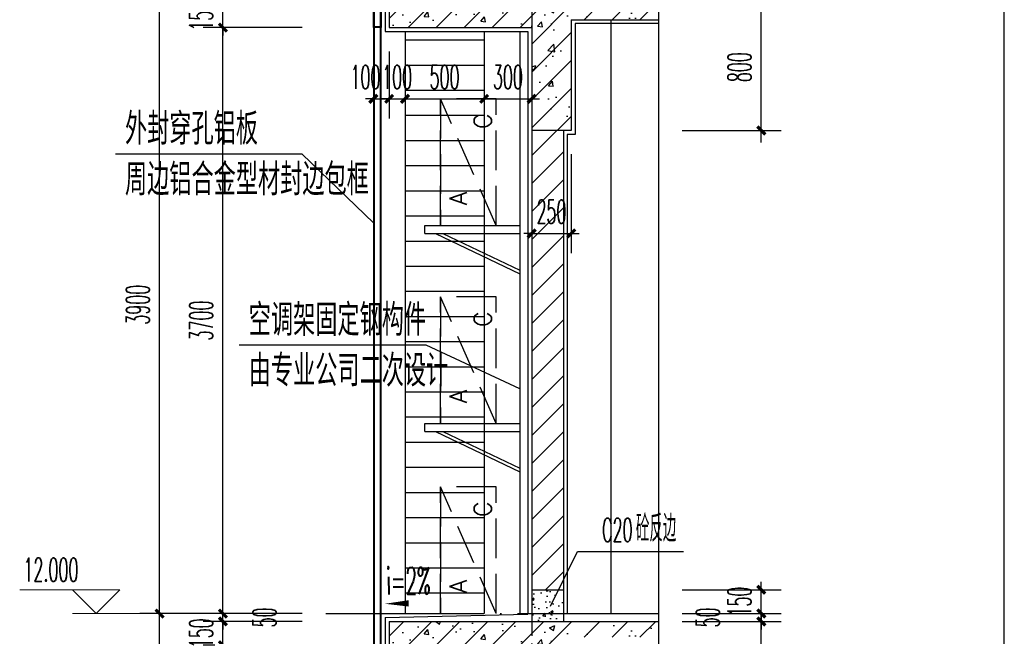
# Model space of a CAD drawing. Extents: x 1779708 to 7299578, y -1121471 to 88434.
# Tile 989 of 1056: x 6989301 to 6995519, y -961817 to -957923. Entities that reach past the tile are written whole.
import ezdxf

# ---------------------------------------------------------------- set-up
doc = ezdxf.new("R2010")
doc.units = 0
doc.header["$LTSCALE"] = 1000
doc.header["$MEASUREMENT"] = 0
doc.linetypes.add('DASH', pattern=[0.35, 0.25, -0.1])
doc.linetypes.add('DOTE', pattern=[2.42, 2, -0.2, 0.02, -0.2])
doc.layers.get('0').update_dxf_attribs({"linetype": 'CONTINUOUS'})
doc.layers.get('Defpoints').update_dxf_attribs({"linetype": 'CONTINUOUS'})
for name, color, linetype in [('AXIS', 3, 'CONTINUOUS'), ('DIM_LEAD', 3, 'CONTINUOUS'), ('DIM_SYMB', 3, 'CONTINUOUS'), ('DOTE', 1, 'DOTE'), ('J-空调', 64, 'CONTINUOUS'), ('PUB_TAB', 7, 'CONTINUOUS'), ('PUB_TEXT', 7, 'CONTINUOUS'), ('WALL', 255, 'CONTINUOUS'), ('WINDOW', 2, 'CONTINUOUS'), ('可见线', 6, 'CONTINUOUS'), ('填充细线', 8, 'CONTINUOUS'), ('立面中线', 140, 'CONTINUOUS'), ('立面细线', 114, 'CONTINUOUS'), ('粉刷线', 213, 'CONTINUOUS')]:
    doc.layers.add(name, color=color, linetype=linetype)
doc.layers.add('DIM_ELEV', color=3, linetype='CONTINUOUS', lineweight=13)
doc.styles.add('_TCH_DIM', font='SIMPLEX.shx', dxfattribs={"width": 0.7, "bigfont": 'GBCBIG.shx'})
doc.styles.add('_TCH_DIM_T3', font='SIMPLEX.shx', dxfattribs={"width": 0.494118, "bigfont": 'GBCBIG.shx'})
doc.styles.add('dim_font', font='SIMPLEX.shx', dxfattribs={"width": 0.8})
doc.styles.add('HZTXT', font='simplex.shx', dxfattribs={"width": 0.7, "bigfont": 'HZTXT.shx'})
doc.dimstyles.new('_TCH_ARCH&&50', dxfattribs={"dimtxt": 148.75, "dimasz": 50, "dimexe": 125, "dimexo": 150, "dimgap": 63.125, "dimtad": 1, "dimdec": 0, "dimzin": 0, "dimdsep": 46, "dimtxsty": '_TCH_DIM_T3', "dimblk": 'ARCHTICK', "dimcen": 0.09, "dimdle": 75, "dimclrt": 7, "dimazin": 2, "dimtfac": 1, "dimtdec": 0, "dimtix": 1, "dimtmove": 2, "dimatfit": 3, "dimfxl": 250, "dimtolj": 1, "dimtzin": 0, "dimarcsym": 0})

# ---------------------------------------------------------------- blocks, each defined once
blk = doc.blocks.new('3r13ef')
at = {"layer": 'J-空调', "linetype": 'DASH'}
blk.add_line((0, 0), (800, 350), dxfattribs=at)
blk.add_lwpolyline([(800, 350), (0, 350)], close=True, dxfattribs=at)
blk.add_lwpolyline([(0, 350), (0, 0), (800, 0), (800, 350)], dxfattribs=at)
at = {"layer": 'J-空调', "style": 'dim_font'}
for s, p in [('A', (128.2, 183.7)), ('C', (609.5, 29.8))]:
    blk.add_text(s, height=109.5, dxfattribs=at).set_placement(p)
blk = doc.blocks.new('A$C2A051399')
at = {"layer": '可见线'}
for p, q in [((0, 304.6), (600, 304.6)), ((0, 254.6), (0, 304.6)), ((0, 254.6), (600, 254.6)), ((66.6, 254.6), (600, 0)), ((113.1, 254.6), (600, 22.2))]:
    blk.add_line(p, q, dxfattribs=at)
at = {"layer": 'J-空调', "extrusion": (0, 0, -1), "xscale": -1, "zscale": -1, "rotation": 270}
blk.add_blockref('3r13ef', (-450, 304.6), dxfattribs=at)
blk = doc.blocks.new('_ArchTick')
at = {"color": 0, "linetype": 'ByBlock', "const_width": 0.4}
blk.add_lwpolyline([(-0.5, -0.5), (0.5, 0.5)], dxfattribs=at)
blk = doc.blocks.new('*D947')
at = {"layer": 'AXIS', "color": 0, "lineweight": -2, "transparency": 16777216}
for p, q in [((6990184.6, -965648.2), (6990184.6, -961598.2)), ((6991084.6, -961673.2), (6990059.6, -961673.2)), ((6991084.6, -965573.2), (6990059.6, -965573.2))]:
    blk.add_line(p, q, dxfattribs=at)
at = {"layer": 'Defpoints', "color": 0, "transparency": 16777216}
for p in [(6990184.6, -961673.2), (6991234.6, -961673.2), (6991234.6, -965573.2)]:
    blk.add_point(p, dxfattribs=at)
at = {"layer": 'AXIS', "color": 0, "lineweight": -2, "transparency": 16777216, "xscale": 50, "yscale": 50, "zscale": 50}
for p, rotation in [((6990184.6, -961673.2), 90), ((6990184.6, -965573.2), 270)]:
    blk.add_blockref('_ArchTick', p, dxfattribs=dict(at, rotation=rotation))
at = {"layer": 'AXIS', "color": 7, "transparency": 16777216, "insert": (6990047.1, -963623.2), "char_height": 148.75, "attachment_point": 5, "rotation": 90, "style": '_TCH_DIM_T3'}
blk.add_mtext('\\A1;3900', dxfattribs=at)
blk = doc.blocks.new('*D948')
at = {"layer": 'AXIS', "color": 0, "lineweight": -2, "transparency": 16777216}
for p, q in [((6990184.6, -961748.2), (6990184.6, -957698.2)), ((6991084.6, -957773.2), (6990059.6, -957773.2)), ((6991084.6, -961673.2), (6990059.6, -961673.2))]:
    blk.add_line(p, q, dxfattribs=at)
at = {"layer": 'Defpoints', "color": 0, "transparency": 16777216}
for p in [(6990184.6, -957773.2), (6991234.6, -957773.2), (6991234.6, -961673.2)]:
    blk.add_point(p, dxfattribs=at)
at = {"layer": 'AXIS', "color": 0, "lineweight": -2, "transparency": 16777216, "xscale": 50, "yscale": 50, "zscale": 50}
for p, rotation in [((6990184.6, -957773.2), 90), ((6990184.6, -961673.2), 270)]:
    blk.add_blockref('_ArchTick', p, dxfattribs=dict(at, rotation=rotation))
at = {"layer": 'AXIS', "color": 7, "transparency": 16777216, "insert": (6990047.1, -959723.2), "char_height": 148.75, "attachment_point": 5, "rotation": 90, "style": '_TCH_DIM_T3'}
blk.add_mtext('\\A1;3900', dxfattribs=at)
blk = doc.blocks.new('*D967')
at = {"layer": 'AXIS', "color": 0, "lineweight": -2, "transparency": 16777216}
for p, q in [((6992534.6, -958773.2), (6992534.6, -959398.2)), ((6992784.6, -958773.2), (6992784.6, -959398.2)), ((6992534.6, -959273.2), (6992484.6, -959273.2)), ((6992534.6, -959273.2), (6992784.6, -959273.2)), ((6992784.6, -959273.2), (6992834.6, -959273.2))]:
    blk.add_line(p, q, dxfattribs=at)
at = {"layer": 'Defpoints', "color": 0, "transparency": 16777216}
for p in [(6992534.6, -958623.2), (6992784.6, -958623.2), (6992784.6, -959273.2)]:
    blk.add_point(p, dxfattribs=at)
at = {"layer": 'AXIS', "color": 0, "lineweight": -2, "transparency": 16777216, "xscale": 50, "yscale": 50, "zscale": 50}
blk.add_blockref('_ArchTick', (6992534.6, -959273.2), dxfattribs=at)
at = {"layer": 'AXIS', "color": 0, "lineweight": -2, "transparency": 16777216, "xscale": 50, "yscale": 50, "zscale": 50, "rotation": 180}
blk.add_blockref('_ArchTick', (6992784.6, -959273.2), dxfattribs=at)
at = {"layer": 'AXIS', "color": 7, "transparency": 16777216, "insert": (6992659.6, -959135.7), "char_height": 148.75, "attachment_point": 5, "style": '_TCH_DIM_T3'}
blk.add_mtext('\\A1;250', dxfattribs=at)
blk = doc.blocks.new('*D991')
at = {"layer": 'AXIS', "color": 0, "lineweight": -2, "transparency": 16777216}
for p, q in [((6990584.6, -964798.2), (6990584.6, -961798.2)), ((6991084.6, -961873.2), (6990459.6, -961873.2)), ((6991084.6, -964723.2), (6990459.6, -964723.2))]:
    blk.add_line(p, q, dxfattribs=at)
at = {"layer": 'Defpoints', "color": 0, "transparency": 16777216}
for p in [(6990584.6, -961873.2), (6991234.6, -961873.2), (6991234.6, -964723.2)]:
    blk.add_point(p, dxfattribs=at)
at = {"layer": 'AXIS', "color": 0, "lineweight": -2, "transparency": 16777216, "xscale": 50, "yscale": 50, "zscale": 50}
for p, rotation in [((6990584.6, -961873.2), 90), ((6990584.6, -964723.2), 270)]:
    blk.add_blockref('_ArchTick', p, dxfattribs=dict(at, rotation=rotation))
at = {"layer": 'AXIS', "color": 7, "transparency": 16777216, "insert": (6990447.1, -963298.2), "char_height": 148.75, "attachment_point": 5, "rotation": 90, "style": '_TCH_DIM_T3'}
blk.add_mtext('\\A1;2850', dxfattribs=at)
blk = doc.blocks.new('*D992')
at = {"layer": 'AXIS', "color": 0, "lineweight": -2, "transparency": 16777216}
for p, q in [((6991084.6, -961723.2), (6990459.6, -961723.2)), ((6990584.6, -961723.2), (6990584.6, -961673.2)), ((6990584.6, -961873.2), (6990584.6, -961723.2)), ((6991084.6, -961873.2), (6990459.6, -961873.2)), ((6990584.6, -961873.2), (6990584.6, -961923.2))]:
    blk.add_line(p, q, dxfattribs=at)
at = {"layer": 'Defpoints', "color": 0, "transparency": 16777216}
for p in [(6990584.6, -961723.2), (6991234.6, -961723.2), (6991234.6, -961873.2)]:
    blk.add_point(p, dxfattribs=at)
at = {"layer": 'AXIS', "color": 0, "lineweight": -2, "transparency": 16777216, "xscale": 50, "yscale": 50, "zscale": 50}
for p, rotation in [((6990584.6, -961723.2), 270), ((6990584.6, -961873.2), 90)]:
    blk.add_blockref('_ArchTick', p, dxfattribs=dict(at, rotation=rotation))
at = {"layer": 'AXIS', "color": 7, "transparency": 16777216, "insert": (6990447.1, -961798.2), "char_height": 148.75, "attachment_point": 5, "rotation": 90, "style": '_TCH_DIM_T3'}
blk.add_mtext('\\A1;150', dxfattribs=at)
blk = doc.blocks.new('*D993')
at = {"layer": 'AXIS', "color": 0, "lineweight": -2, "transparency": 16777216}
for p, q in [((6990584.6, -961673.2), (6990584.6, -961623.2)), ((6991084.6, -961673.2), (6990459.6, -961673.2)), ((6991084.6, -961723.2), (6990459.6, -961723.2)), ((6990584.6, -961723.2), (6990584.6, -961673.2)), ((6990584.6, -961723.2), (6990584.6, -961773.2))]:
    blk.add_line(p, q, dxfattribs=at)
at = {"layer": 'Defpoints', "color": 0, "transparency": 16777216}
for p in [(6990584.6, -961673.2), (6991234.6, -961673.2), (6991234.6, -961723.2)]:
    blk.add_point(p, dxfattribs=at)
at = {"layer": 'AXIS', "color": 0, "lineweight": -2, "transparency": 16777216, "xscale": 50, "yscale": 50, "zscale": 50}
for p, rotation in [((6990584.6, -961673.2), 270), ((6990584.6, -961723.2), 90)]:
    blk.add_blockref('_ArchTick', p, dxfattribs=dict(at, rotation=rotation))
at = {"layer": 'AXIS', "color": 7, "transparency": 16777216, "insert": (6990847.1, -961698.2), "char_height": 148.75, "attachment_point": 5, "rotation": 90, "style": '_TCH_DIM_T3'}
blk.add_mtext('\\A1;50', dxfattribs=at)
blk = doc.blocks.new('*D994')
at = {"layer": 'AXIS', "color": 0, "lineweight": -2, "transparency": 16777216}
for p, q in [((6990584.6, -961748.2), (6990584.6, -957898.2)), ((6991084.6, -957973.2), (6990459.6, -957973.2)), ((6991084.6, -961673.2), (6990459.6, -961673.2))]:
    blk.add_line(p, q, dxfattribs=at)
at = {"layer": 'Defpoints', "color": 0, "transparency": 16777216}
for p in [(6990584.6, -957973.2), (6991234.6, -957973.2), (6991234.6, -961673.2)]:
    blk.add_point(p, dxfattribs=at)
at = {"layer": 'AXIS', "color": 0, "lineweight": -2, "transparency": 16777216, "xscale": 50, "yscale": 50, "zscale": 50}
for p, rotation in [((6990584.6, -957973.2), 90), ((6990584.6, -961673.2), 270)]:
    blk.add_blockref('_ArchTick', p, dxfattribs=dict(at, rotation=rotation))
at = {"layer": 'AXIS', "color": 7, "transparency": 16777216, "insert": (6990447.1, -959823.2), "char_height": 148.75, "attachment_point": 5, "rotation": 90, "style": '_TCH_DIM_T3'}
blk.add_mtext('\\A1;3700', dxfattribs=at)
blk = doc.blocks.new('*D995')
at = {"layer": 'AXIS', "color": 0, "lineweight": -2, "transparency": 16777216}
for p, q in [((6990584.6, -957823.2), (6990584.6, -957773.2)), ((6991084.6, -957823.2), (6990459.6, -957823.2)), ((6990584.6, -957973.2), (6990584.6, -957823.2)), ((6991084.6, -957973.2), (6990459.6, -957973.2)), ((6990584.6, -957973.2), (6990584.6, -958023.2))]:
    blk.add_line(p, q, dxfattribs=at)
at = {"layer": 'Defpoints', "color": 0, "transparency": 16777216}
for p in [(6990584.6, -957823.2), (6991234.6, -957823.2), (6991234.6, -957973.2)]:
    blk.add_point(p, dxfattribs=at)
at = {"layer": 'AXIS', "color": 0, "lineweight": -2, "transparency": 16777216, "xscale": 50, "yscale": 50, "zscale": 50}
for p, rotation in [((6990584.6, -957823.2), 270), ((6990584.6, -957973.2), 90)]:
    blk.add_blockref('_ArchTick', p, dxfattribs=dict(at, rotation=rotation))
at = {"layer": 'AXIS', "color": 7, "transparency": 16777216, "insert": (6990447.1, -957898.2), "char_height": 148.75, "attachment_point": 5, "rotation": 90, "style": '_TCH_DIM_T3'}
blk.add_mtext('\\A1;150', dxfattribs=at)
blk = doc.blocks.new('*D1019')
at = {"layer": 'AXIS', "color": 0, "lineweight": -2, "transparency": 16777216}
for p, q in [((6991534.6, -958123.2), (6991534.6, -958548.2)), ((6991634.6, -958123.2), (6991634.6, -958548.2)), ((6991534.6, -958423.2), (6991484.6, -958423.2)), ((6991534.6, -958423.2), (6991634.6, -958423.2)), ((6991634.6, -958423.2), (6991684.6, -958423.2))]:
    blk.add_line(p, q, dxfattribs=at)
at = {"layer": 'Defpoints', "color": 0, "transparency": 16777216}
for p in [(6991534.6, -957973.2), (6991634.6, -957973.2), (6991634.6, -958423.2)]:
    blk.add_point(p, dxfattribs=at)
at = {"layer": 'AXIS', "color": 0, "lineweight": -2, "transparency": 16777216, "xscale": 50, "yscale": 50, "zscale": 50}
blk.add_blockref('_ArchTick', (6991534.6, -958423.2), dxfattribs=at)
at = {"layer": 'AXIS', "color": 0, "lineweight": -2, "transparency": 16777216, "xscale": 50, "yscale": 50, "zscale": 50, "rotation": 180}
blk.add_blockref('_ArchTick', (6991634.6, -958423.2), dxfattribs=at)
at = {"layer": 'AXIS', "color": 7, "transparency": 16777216, "insert": (6991484.6, -958285.7), "char_height": 148.75, "attachment_point": 5, "style": '_TCH_DIM_T3'}
blk.add_mtext('\\A1;100', dxfattribs=at)
blk = doc.blocks.new('*D1020')
at = {"layer": 'AXIS', "color": 0, "lineweight": -2, "transparency": 16777216}
for p, q in [((6991634.6, -958123.2), (6991634.6, -958548.2)), ((6991734.6, -958123.2), (6991734.6, -958548.2)), ((6991634.6, -958423.2), (6991584.6, -958423.2)), ((6991634.6, -958423.2), (6991734.6, -958423.2)), ((6991734.6, -958423.2), (6991784.6, -958423.2))]:
    blk.add_line(p, q, dxfattribs=at)
at = {"layer": 'Defpoints', "color": 0, "transparency": 16777216}
for p in [(6991634.6, -957973.2), (6991734.6, -957973.2), (6991734.6, -958423.2)]:
    blk.add_point(p, dxfattribs=at)
at = {"layer": 'AXIS', "color": 0, "lineweight": -2, "transparency": 16777216, "xscale": 50, "yscale": 50, "zscale": 50}
blk.add_blockref('_ArchTick', (6991634.6, -958423.2), dxfattribs=at)
at = {"layer": 'AXIS', "color": 0, "lineweight": -2, "transparency": 16777216, "xscale": 50, "yscale": 50, "zscale": 50, "rotation": 180}
blk.add_blockref('_ArchTick', (6991734.6, -958423.2), dxfattribs=at)
at = {"layer": 'AXIS', "color": 7, "transparency": 16777216, "insert": (6991684.6, -958285.7), "char_height": 148.75, "attachment_point": 5, "style": '_TCH_DIM_T3'}
blk.add_mtext('\\A1;100', dxfattribs=at)
blk = doc.blocks.new('*D1021')
at = {"layer": 'AXIS', "color": 0, "lineweight": -2, "transparency": 16777216}
for p, q in [((6991734.6, -958123.2), (6991734.6, -958548.2)), ((6992234.6, -958123.2), (6992234.6, -958548.2)), ((6991659.6, -958423.2), (6992309.6, -958423.2))]:
    blk.add_line(p, q, dxfattribs=at)
at = {"layer": 'Defpoints', "color": 0, "transparency": 16777216}
for p in [(6991734.6, -957973.2), (6992234.6, -957973.2), (6992234.6, -958423.2)]:
    blk.add_point(p, dxfattribs=at)
at = {"layer": 'AXIS', "color": 0, "lineweight": -2, "transparency": 16777216, "xscale": 50, "yscale": 50, "zscale": 50, "rotation": 180}
blk.add_blockref('_ArchTick', (6991734.6, -958423.2), dxfattribs=at)
at = {"layer": 'AXIS', "color": 0, "lineweight": -2, "transparency": 16777216, "xscale": 50, "yscale": 50, "zscale": 50}
blk.add_blockref('_ArchTick', (6992234.6, -958423.2), dxfattribs=at)
at = {"layer": 'AXIS', "color": 7, "transparency": 16777216, "insert": (6991984.6, -958285.7), "char_height": 148.75, "attachment_point": 5, "style": '_TCH_DIM_T3'}
blk.add_mtext('\\A1;500', dxfattribs=at)
blk = doc.blocks.new('*D1022')
at = {"layer": 'AXIS', "color": 0, "lineweight": -2, "transparency": 16777216}
for p, q in [((6992234.6, -958123.2), (6992234.6, -958548.2)), ((6992534.6, -958123.2), (6992534.6, -958548.2)), ((6992234.6, -958423.2), (6992184.6, -958423.2)), ((6992234.6, -958423.2), (6992534.6, -958423.2)), ((6992534.6, -958423.2), (6992584.6, -958423.2))]:
    blk.add_line(p, q, dxfattribs=at)
at = {"layer": 'Defpoints', "color": 0, "transparency": 16777216}
for p in [(6992234.6, -957973.2), (6992534.6, -957973.2), (6992534.6, -958423.2)]:
    blk.add_point(p, dxfattribs=at)
at = {"layer": 'AXIS', "color": 0, "lineweight": -2, "transparency": 16777216, "xscale": 50, "yscale": 50, "zscale": 50}
blk.add_blockref('_ArchTick', (6992234.6, -958423.2), dxfattribs=at)
at = {"layer": 'AXIS', "color": 0, "lineweight": -2, "transparency": 16777216, "xscale": 50, "yscale": 50, "zscale": 50, "rotation": 180}
blk.add_blockref('_ArchTick', (6992534.6, -958423.2), dxfattribs=at)
at = {"layer": 'AXIS', "color": 7, "transparency": 16777216, "insert": (6992384.6, -958285.7), "char_height": 148.75, "attachment_point": 5, "style": '_TCH_DIM_T3'}
blk.add_mtext('\\A1;300', dxfattribs=at)
blk = doc.blocks.new('*D1032')
at = {"layer": 'AXIS', "color": 0, "lineweight": -2, "transparency": 16777216}
for p, q in [((6993984.6, -958698.2), (6993984.6, -957748.2)), ((6993484.6, -957823.2), (6994109.6, -957823.2)), ((6993484.6, -958623.2), (6994109.6, -958623.2))]:
    blk.add_line(p, q, dxfattribs=at)
at = {"layer": 'Defpoints', "color": 0, "transparency": 16777216}
for p in [(6993334.6, -957823.2), (6993984.6, -957823.2), (6993334.6, -958623.2)]:
    blk.add_point(p, dxfattribs=at)
at = {"layer": 'AXIS', "color": 0, "lineweight": -2, "transparency": 16777216, "xscale": 50, "yscale": 50, "zscale": 50}
for p, rotation in [((6993984.6, -957823.2), 90), ((6993984.6, -958623.2), 270)]:
    blk.add_blockref('_ArchTick', p, dxfattribs=dict(at, rotation=rotation))
at = {"layer": 'AXIS', "color": 7, "transparency": 16777216, "insert": (6993847.1, -958223.2), "char_height": 148.75, "attachment_point": 5, "rotation": 90, "style": '_TCH_DIM_T3'}
blk.add_mtext('\\A1;800', dxfattribs=at)
blk = doc.blocks.new('*D1035')
at = {"layer": 'AXIS', "color": 0, "lineweight": -2, "transparency": 16777216}
for p, q in [((6993984.6, -962598.2), (6993984.6, -961648.2)), ((6993484.6, -961723.2), (6994109.6, -961723.2)), ((6993484.6, -962523.2), (6994109.6, -962523.2))]:
    blk.add_line(p, q, dxfattribs=at)
at = {"layer": 'Defpoints', "color": 0, "transparency": 16777216}
for p in [(6993334.6, -961723.2), (6993984.6, -961723.2), (6993334.6, -962523.2)]:
    blk.add_point(p, dxfattribs=at)
at = {"layer": 'AXIS', "color": 0, "lineweight": -2, "transparency": 16777216, "xscale": 50, "yscale": 50, "zscale": 50}
for p, rotation in [((6993984.6, -961723.2), 90), ((6993984.6, -962523.2), 270)]:
    blk.add_blockref('_ArchTick', p, dxfattribs=dict(at, rotation=rotation))
at = {"layer": 'AXIS', "color": 7, "transparency": 16777216, "insert": (6993847.1, -962123.2), "char_height": 148.75, "attachment_point": 5, "rotation": 90, "style": '_TCH_DIM_T3'}
blk.add_mtext('\\A1;800', dxfattribs=at)
blk = doc.blocks.new('*D1036')
at = {"layer": 'AXIS', "color": 0, "lineweight": -2, "transparency": 16777216}
for p, q in [((6993984.6, -961673.2), (6993984.6, -961623.2)), ((6993484.6, -961673.2), (6994109.6, -961673.2)), ((6993484.6, -961723.2), (6994109.6, -961723.2)), ((6993984.6, -961723.2), (6993984.6, -961673.2)), ((6993984.6, -961723.2), (6993984.6, -961773.2))]:
    blk.add_line(p, q, dxfattribs=at)
at = {"layer": 'Defpoints', "color": 0, "transparency": 16777216}
for p in [(6993334.6, -961673.2), (6993334.6, -961723.2), (6993984.6, -961673.2)]:
    blk.add_point(p, dxfattribs=at)
at = {"layer": 'AXIS', "color": 0, "lineweight": -2, "transparency": 16777216, "xscale": 50, "yscale": 50, "zscale": 50}
for p, rotation in [((6993984.6, -961673.2), 270), ((6993984.6, -961723.2), 90)]:
    blk.add_blockref('_ArchTick', p, dxfattribs=dict(at, rotation=rotation))
at = {"layer": 'AXIS', "color": 7, "transparency": 16777216, "insert": (6993647.1, -961698.2), "char_height": 148.75, "attachment_point": 5, "rotation": 90, "style": '_TCH_DIM_T3'}
blk.add_mtext('\\A1;50', dxfattribs=at)
blk = doc.blocks.new('*D1037')
at = {"layer": 'AXIS', "color": 0, "lineweight": -2, "transparency": 16777216}
for p, q in [((6993984.6, -961523.2), (6993984.6, -961473.2)), ((6993484.6, -961523.2), (6994109.6, -961523.2)), ((6993984.6, -961673.2), (6993984.6, -961523.2)), ((6993484.6, -961673.2), (6994109.6, -961673.2)), ((6993984.6, -961673.2), (6993984.6, -961723.2))]:
    blk.add_line(p, q, dxfattribs=at)
at = {"layer": 'Defpoints', "color": 0, "transparency": 16777216}
for p in [(6993334.6, -961523.2), (6993984.6, -961523.2), (6993334.6, -961673.2)]:
    blk.add_point(p, dxfattribs=at)
at = {"layer": 'AXIS', "color": 0, "lineweight": -2, "transparency": 16777216, "xscale": 50, "yscale": 50, "zscale": 50}
for p, rotation in [((6993984.6, -961523.2), 270), ((6993984.6, -961673.2), 90)]:
    blk.add_blockref('_ArchTick', p, dxfattribs=dict(at, rotation=rotation))
at = {"layer": 'AXIS', "color": 7, "transparency": 16777216, "insert": (6993847.1, -961598.2), "char_height": 148.75, "attachment_point": 5, "rotation": 90, "style": '_TCH_DIM_T3'}
blk.add_mtext('\\A1;150', dxfattribs=at)

msp = doc.modelspace()

# ---------------------------------------------------------------- hatches: boundary and pattern name
at = {"layer": '填充细线'}
h = msp.add_hatch(dxfattribs=at)
h.set_pattern_fill('钢筋混凝土', color=114, scale=50)
h.set_pattern_definition([(45, (6991634.59, -958623.25), (-88.388, 88.388), []), (50, (6991634.6, -958623.25), (358.63, -31.376), [37.5, -412.5]), (355, (6991634.6, -958623.25), (-69.376, 376.096), [30, -330]), (100.451, (6991664.47, -958625.86), (289.255, 344.72), [31.87, -350.57]), (46.184, (6991634.6, -958523.25), (533.62, -82.76), [56.25, -618.75]), (96.636, (6991679.05, -958530.14), (467.33, 487.06), [47.8, -525.86]), (351.184, (6991634.6, -958523.25), (467.33, 487.06), [45, -495]), (21, (6991684.6, -958548.25), (298.454, -201.31), [37.5, -412.5]), (326, (6991684.6, -958548.25), (121.66, 362.575), [30, -330]), (71.451, (6991709.46, -958565.02), (420.11, 161.265), [31.87, -350.57]), (37.5, (6991634.59, -958623.25), (6.08, 166.447), [0, -326, 0, -335, 0, -331.25]), (7.5, (6991634.59, -958623.25), (131.535, 197.206), [0, -191, 0, -318.5, 0, -126.25]), (327.5, (6991523.09, -958623.25), (266.911, -11.277), [0, -125, 0, -390, 0, -517.5]), (317.5, (6991473.09, -958623.25), (291.593, 50.052), [0, -162.5, 0, -259, 0, -367.5])])
h.paths.add_polyline_path([(6993334.6, -957823.2), (6991634.6, -957823.2), (6991634.6, -957973.2), (6992534.6, -957973.2), (6992534.6, -958623.2), (6992784.6, -958623.2), (6992784.6, -957923.2), (6993334.6, -957923.2)])
h = msp.add_hatch(dxfattribs=at)
h.set_pattern_fill('普通砖', color=114, scale=50)
h.set_pattern_definition([(45, (6992534.59, -961433.49), (-88.3884, 88.3884), [])])
h.paths.add_polyline_path([(6992734.6, -958623.2), (6992534.6, -958623.2), (6992534.6, -961523.2), (6992734.6, -961523.2)])
h = msp.add_hatch(dxfattribs=at)
h.set_pattern_fill('混凝土', color=114, scale=20)
h.set_pattern_definition([(50, (1717783.46, 24656.48), (143.4520365, -12.550427), [15, -165]), (355, (1717783.46, 24656.48), (-27.7502667, 150.4384267), [12, -132]), (100.4514, (1717795.41, 24655.43), (115.7018763, 137.8879084), [12.748038, -140.2284224]), (46.1842, (1717783.46, 24696.48), (213.44821, -33.103803), [22.5, -247.5]), (96.6356, (1717801.24, 24693.72), (186.932541, 194.823574), [19.122058, -210.3426]), (351.1842, (1717783.46, 24696.48), (186.932389, 194.82372), [18, -198]), (21, (1717803.46, 24686.48), (119.3814104, -80.5237781), [15, -165]), (326, (1717803.46, 24686.48), (48.6630664, 145.030009), [12, -132]), (71.4514, (1717813.4, 24679.77), (168.0445257, 64.5060993), [12.748038, -140.2284224]), (37.5, (1717783.457, 24656.477), (2.43197106, 66.57877077), [0, -130.4, 0, -134, 0, -132.5]), (7.5, (1717783.46, 24656.48), (52.6139075, 78.8823424), [0, -76.4, 0, -127.4, 0, -50.5]), (327.5, (1717738.857, 24656.477), (106.76448723, -4.51097435), [0, -50, 0, -156, 0, -207]), (317.5, (1717718.86, 24656.48), (116.6372339, 20.0209965), [0, -65, 0, -103.6, 0, -147])])
h.paths.add_polyline_path([(6992734.6, -961523.2), (6992534.6, -961523.2), (6992534.6, -961723.2), (6992734.6, -961723.2)])
h = msp.add_hatch(dxfattribs=at)
h.set_pattern_fill('钢筋混凝土', color=114, scale=50)
h.set_pattern_definition([(45, (6991634.59, -962523.25), (-88.388, 88.388), []), (50, (6991634.6, -962523.25), (358.63, -31.376), [37.5, -412.5]), (355, (6991634.6, -962523.25), (-69.376, 376.096), [30, -330]), (100.451, (6991664.47, -962525.86), (289.255, 344.72), [31.87, -350.57]), (46.184, (6991634.6, -962423.25), (533.62, -82.76), [56.25, -618.75]), (96.636, (6991679.05, -962430.14), (467.33, 487.06), [47.8, -525.86]), (351.184, (6991634.6, -962423.25), (467.33, 487.06), [45, -495]), (21, (6991684.6, -962448.25), (298.454, -201.31), [37.5, -412.5]), (326, (6991684.6, -962448.25), (121.66, 362.575), [30, -330]), (71.451, (6991709.46, -962465.02), (420.11, 161.265), [31.87, -350.57]), (37.5, (6991634.59, -962523.25), (6.08, 166.447), [0, -326, 0, -335, 0, -331.25]), (7.5, (6991634.59, -962523.25), (131.535, 197.206), [0, -191, 0, -318.5, 0, -126.25]), (327.5, (6991523.09, -962523.25), (266.911, -11.277), [0, -125, 0, -390, 0, -517.5]), (317.5, (6991473.09, -962523.25), (291.593, 50.052), [0, -162.5, 0, -259, 0, -367.5])])
h.paths.add_polyline_path([(6993334.6, -961723.2), (6991634.6, -961723.2), (6991634.6, -961873.2), (6992534.6, -961873.2), (6992534.6, -962523.2), (6992784.6, -962523.2), (6992784.6, -961823.2), (6993334.6, -961823.2)])
at = {"layer": '立面细线'}
h = msp.add_hatch(dxfattribs=at)
h.set_pattern_fill('ANSI31', color=256, scale=100, angle=135, style=0)
h.set_pattern_definition([(180, (43794.08, -36030.96), (-1e-14, -158.75), [])])
h.paths.add_polyline_path([(6991734.6, -957998.2), (6991734.6, -961673.2), (6992234.6, -961673.2), (6992234.6, -957998.2)])

# ---------------------------------------------------------------- linework, layer by layer
at = {"layer": 'DIM_ELEV'}
for p, q in [((6989934.6, -961523.2), (6989301.3, -961523.2)), ((6989784.6, -961673.2), (6989634.6, -961523.2)), ((6989784.6, -961673.2), (6989934.6, -961523.2)), ((6990584.6, -961673.2), (6989634.6, -961673.2))]:
    msp.add_line(p, q, dxfattribs=at)
at = {"layer": 'DIM_LEAD'}
for p, q in [((6991085.7, -958772.4), (6989906.2, -958772.4)), ((6991534.6, -959206.9), (6991085.7, -958772.4)), ((6991534.6, -959206.9), (6991085.7, -958772.4)), ((6991867.3, -959979.4), (6990687.8, -959979.4)), ((6992459.6, -960254.4), (6991867.3, -959979.4)), ((6992459.6, -960254.4), (6991867.3, -959979.4)), ((6992653.6, -961627.2), (6992823.7, -961281.8)), ((6992653.6, -961627.2), (6992823.7, -961281.8)), ((6992823.7, -961281.8), (6993492.8, -961281.8))]:
    msp.add_line(p, q, dxfattribs=at)
at = {"layer": 'DIM_SYMB'}
msp.add_lwpolyline([(6993334.6, -948123.2), (6993334.6, -962792), (6993439.6, -962830.2), (6993229.6, -962867.2), (6993334.6, -962904.5), (6993334.6, -977573.2)], dxfattribs=at)
msp.add_lwpolyline([(6991916.4, -961606.4, 0, 0, 0), (6991607.9, -961611.6, 0, 40, 0), (6991757.9, -961609.1, 0, 0, 0)], format="xyseb", dxfattribs=at)
at = {"layer": 'DOTE', "linetype": 'DOTE', "ltscale": 0.5}
for p, q in [((6992534.6, -949923.2), (6992534.6, -978273.2)), ((6991234.6, -961673.2), (6993334.6, -961673.2))]:
    msp.add_line(p, q, dxfattribs=at)
at = {"layer": 'PUB_TAB'}
msp.add_line((6995519.2, -982200.2), (6995519.2, -945400.2), dxfattribs=at)
at = {"layer": 'WALL'}
for p, q in [((6991634.6, -957823.2), (6991634.6, -957973.2)), ((6992784.6, -957923.2), (6992784.6, -958623.2)), ((6992784.6, -957923.2), (6993334.6, -957923.2)), ((6991634.6, -957973.2), (6992534.6, -957973.2)), ((6992534.6, -957973.2), (6992534.6, -958623.2)), ((6992784.6, -958623.2), (6992534.6, -958623.2)), ((6992534.6, -958623.2), (6992534.6, -961723.2)), ((6992734.6, -958623.2), (6992734.6, -961723.2)), ((6992534.6, -961523.2), (6992734.6, -961523.2)), ((6991634.6, -961723.2), (6993334.6, -961723.2)), ((6991634.6, -961723.2), (6991634.6, -961873.2))]:
    msp.add_line(p, q, dxfattribs=at)
at = {"layer": 'WINDOW'}
for points in [[(6991584.6, -964673.2), (6991584.6, -950723.2), (6991534.6, -950723.2), (6991534.6, -964673.2)], [(6991579.6, -964668.2), (6991579.6, -950728.2), (6991539.6, -950728.2), (6991539.6, -964668.2)], [(6991534.6, -957773.2), (6991584.6, -957773.2), (6991584.6, -957973.2), (6991534.6, -957973.2)], [(6991539.6, -957778.2), (6991579.6, -957778.2), (6991579.6, -957968.2), (6991539.6, -957968.2)]]:
    msp.add_lwpolyline(points, close=True, dxfattribs=at)
at = {"layer": '可见线'}
msp.add_line((6992459.6, -957998.2), (6992459.6, -961679.4), dxfattribs=at)
at = {"layer": '立面中线'}
for p, q in [((6993034.6, -957923.2), (6993034.6, -961673.2)), ((6991734.6, -957998.2), (6991734.6, -961673.2)), ((6992234.6, -957998.2), (6992234.6, -961673.2))]:
    msp.add_line(p, q, dxfattribs=at)
at = {"layer": '粉刷线'}
for p, q in [((6991609.6, -957798.2), (6991609.6, -957998.2)), ((6991609.6, -957998.2), (6992509.6, -957998.2)), ((6992509.6, -957998.2), (6992509.6, -961678.2)), ((6992759.6, -958648.2), (6992759.6, -961673.2)), ((6991609.6, -961698.2), (6992509.6, -961678.2)), ((6991609.6, -961698.2), (6991609.6, -961898.2)), ((6992734.6, -961673.2), (6993334.6, -961673.2))]:
    msp.add_line(p, q, dxfattribs=at)
msp.add_lwpolyline([(6993334.6, -957948.2), (6992809.6, -957948.2), (6992809.6, -958648.2), (6992759.6, -958648.2)], dxfattribs=at)

# ---------------------------------------------------------------- block references
for p in [(6991859.6, -959527.8), (6991859.6, -960777.8)]:
    msp.add_blockref('A$C2A051399', p)
at = {"layer": 'J-空调', "extrusion": (0, 0, -1), "xscale": -1, "zscale": -1, "rotation": 270}
msp.add_blockref('3r13ef', (-6992309.6, -961673.2), dxfattribs=at)

# ---------------------------------------------------------------- texts
at = {"layer": 'PUB_TEXT', "color": 7}
for s, height, style, width, p in [('外封穿孔铝板', 200, 'HZTXT', 0.7, (6989966.2, -958712.4)), ('周边铝合金型材封边包框', 200, 'HZTXT', 0.7, (6989966.2, -959032.4)), ('空调架固定钢构件', 200, 'HZTXT', 0.7, (6990747.8, -959919.4)), ('由专业公司二次设计', 200, 'HZTXT', 0.7, (6990747.8, -960239.4)), ('砼反边', 168.79, '_TCH_DIM', 0.7, (6993192.7, -961220)), ('C20', 148.75, '_TCH_DIM', 0.494118, (6992979.2, -961220)), ('12.000', 148.75, '_TCH_DIM', 0.494118, (6989325.1, -961470.7))]:
    msp.add_text(s, height=height, dxfattribs=dict(at, style=style, width=width)).set_placement(p)
at = {"layer": 'PUB_TEXT', "color": 7, "style": '_TCH_DIM', "width": 0.494118}
msp.add_text('i=2%', height=170, rotation=0.95484, dxfattribs=at).set_placement((6991617.2, -961554.2))

# ---------------------------------------------------------------- dimensions: what is measured, and where the dimension line sits
at = {"layer": 'AXIS'}
for p1, p2, distance, picture, middle in [((6991234.6, -961673.2), (6991234.6, -957773.2), 1050, '*D948', (6990047.1, -959723.2)), ((6991234.6, -957973.2), (6991234.6, -957823.2), 650, '*D995', (6990447.1, -957898.2)), ((6993334.6, -958623.2), (6993334.6, -957823.2), -650, '*D1032', (6993847.1, -958223.2)), ((6991234.6, -961673.2), (6991234.6, -957973.2), 650, '*D994', (6990447.1, -959823.2)), ((6991634.6, -957973.2), (6991734.6, -957973.2), -450, '*D1020', (6991684.6, -958285.7)), ((6991734.6, -957973.2), (6992234.6, -957973.2), -450, '*D1021', (6991984.6, -958285.7)), ((6992234.6, -957973.2), (6992534.6, -957973.2), -450, '*D1022', (6992384.6, -958285.7)), ((6992534.6, -958623.2), (6992784.6, -958623.2), -650, '*D967', (6992659.6, -959135.7)), ((6993334.6, -961673.2), (6993334.6, -961523.2), -650, '*D1037', (6993847.1, -961598.2)), ((6991234.6, -965573.2), (6991234.6, -961673.2), 1050, '*D947', (6990047.1, -963623.2)), ((6991234.6, -961873.2), (6991234.6, -961723.2), 650, '*D992', (6990447.1, -961798.2)), ((6993334.6, -962523.2), (6993334.6, -961723.2), -650, '*D1035', (6993847.1, -962123.2)), ((6991234.6, -964723.2), (6991234.6, -961873.2), 650, '*D991', (6990447.1, -963298.2))]:
    dim = msp.add_aligned_dim(p1=p1, p2=p2, distance=distance, dimstyle='_TCH_ARCH&&50', dxfattribs=at)
    dim.commit()
    dim.dimension.update_dxf_attribs({"geometry": picture, "text_midpoint": middle})
for base, p1, p2, angle, picture, middle in [((6991634.6, -958423.2), (6991534.6, -957973.2), (6991634.6, -957973.2), 0, '*D1019', (6991484.6, -958285.7)), ((6990584.6, -961673.2), (6991234.6, -961723.2), (6991234.6, -961673.2), 90, '*D993', (6990847.1, -961698.2)), ((6993984.6, -961673.2), (6993334.6, -961723.2), (6993334.6, -961673.2), 90, '*D1036', (6993647.1, -961698.2))]:
    dim = msp.add_linear_dim(base=base, p1=p1, p2=p2, angle=angle, dimstyle='_TCH_ARCH&&50', dxfattribs=at)
    dim.commit()
    dim.dimension.update_dxf_attribs({"geometry": picture, "text_midpoint": middle, "dimtype": 161})

doc.saveas('drawing.dxf')
